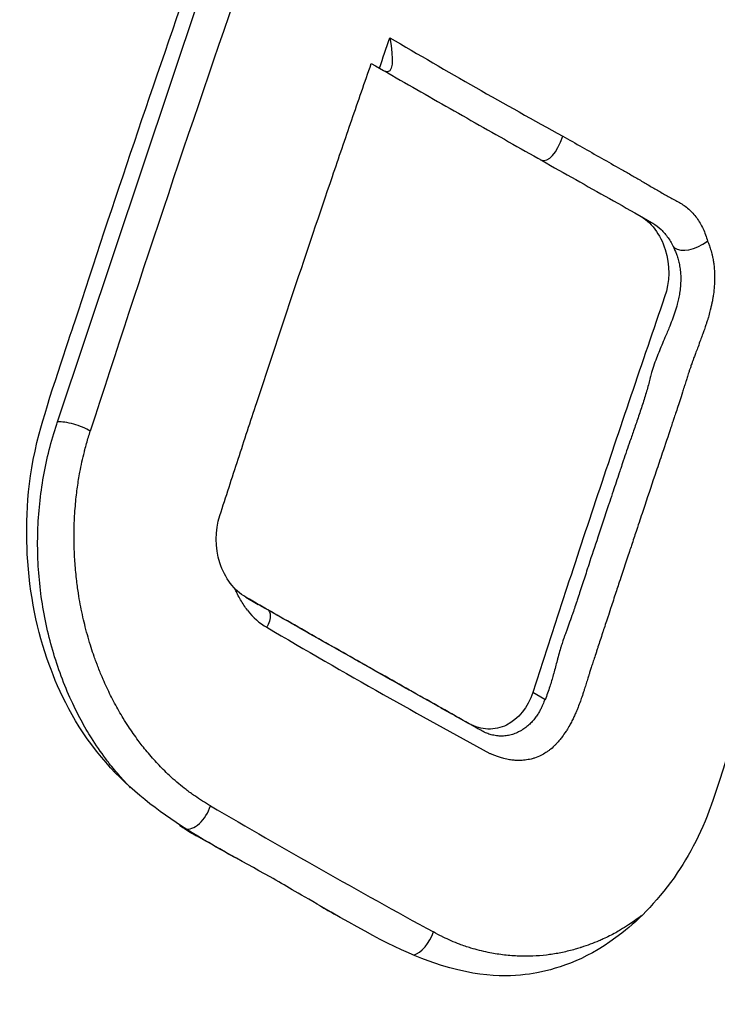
# Model space of a CAD drawing. Header units: millimetres. Extents: x 0 to 4378, y 0 to 2376.
# Tile 597 of 656: x 2590.05 to 2595.83, y 1446.41 to 1454.56. Entities that reach past the tile are written whole.
import ezdxf

# ---------------------------------------------------------------- set-up
doc = ezdxf.new("R2010")
doc.units = ezdxf.units.MM
doc.header["$LTSCALE"] = 0.2
doc.layers.add('01_Object Line', color=4, linetype='Continuous')

# ---------------------------------------------------------------- blocks, each defined once
blk = doc.blocks.new('A$C0a0b2bc4')
for p, q in [((-147.4404, 592.0888), (-146.185, 595.8414)), ((-142.6219, 593.7977), (-142.5223, 593.7402)), ((-145.8828, 590.6371), (-145.7791, 590.5772)), ((-143.4067, 589.7906), (-143.5062, 589.8484)), ((-145.9677, 588.4779), (-145.9681, 588.4781))]:
    blk.add_line(p, q)
for centre, major_axis, ratio, start_param, end_param in [((-69.1446, 595.7782), (60.6867, 105.1054), 0.57739, 1.891113, 1.92658), ((-103.0586, 644.7599), (-56.2496, -35.3927), 0.789913, 0.385061, 0.415084), ((-141.975, 594.2583), (0.3522, 0.7328), 0.434686, 3.108264, 3.801405), ((-64.3918, 592.6245), (-60.3938, -104.6051), 0.57735, 5.037739, 5.066917), ((-147.299, 592.0072), (0.1903, -0.0614), 0.284395, 0.917861, 2.495332), ((-139.0156, 605.1274), (6.6537, 14.7598), 0.170046, 3.051271, 3.125392), ((-87.8962, 646.7571), (-81.9365, -27.9696), 0.742877, 0.569305, 0.584839), ((-87.8962, 646.7571), (-81.9365, -27.9696), 0.742877, 0.584839, 0.598869), ((-146.3026, 588.8988), (-0.0992, -0.1737), 0.567046, 0.153528, 1.943532), ((-82.8919, 645.6432), (-90.1761, -23.1992), 0.717506, 0.626619, 0.654082), ((-144.4533, 587.8529), (0.0978, 0.1745), 0.550044, 3.631269, 5.080474)]:
    blk.add_ellipse(centre, major_axis=major_axis, ratio=ratio, start_param=start_param, end_param=end_param)
for points, knots in [([(-137.2564, 617.1345), (-137.2866, 617.1517), (-137.3142, 617.1673), (-137.3715, 617.1996), (-137.4003, 617.2158), (-137.487, 617.2642), (-137.5449, 617.2963), (-137.719, 617.3918), (-137.8354, 617.4544), (-138.1845, 617.6389), (-138.418, 617.7575), (-139.1159, 618.0991), (-139.5827, 618.3099), (-140.3636, 618.6356), (-140.6782, 618.7595), (-142.2427, 619.3412), (-143.5047, 619.7011), (-145.1254, 620.042), (-145.4849, 620.1101), (-146.8139, 620.3292), (-147.7777, 620.4278), (-150.0146, 620.5188), (-151.2843, 620.4647), (-152.6944, 620.2861), (-152.854, 620.2642), (-154.7117, 619.9882), (-156.3746, 619.5312), (-159.7811, 618.1474), (-161.5077, 617.1692), (-164.7356, 614.7589), (-166.2448, 613.3231), (-168.2645, 610.88), (-168.8844, 610.0419), (-171.8389, 605.5832), (-173.6241, 601.2878), (-175.3973, 593.307), (-175.7704, 589.841), (-175.8001, 582.7655), (-175.4574, 579.1653), (-174.7551, 575.6245)], [-8.649689, -8.649689, -8.649689, -8.649689, -8.637409, -8.637409, -8.624985, -8.624985, -8.600078, -8.600078, -8.550156, -8.550156, -8.450665, -8.450665, -8.252393, -8.252393, -8.119323, -8.119323, -7.592166, -7.592166, -7.442693, -7.442693, -7.047186, -7.047186, -6.520095, -6.520095, -6.453502, -6.453502, -5.733954, -5.733954, -4.923941, -4.923941, -4.117004, -4.117004, -3.731257, -3.731257, -2.166854, -2.166854, -1.083067, -1.083067, -0.000001, -0.000001, -0.000001, -0.000001]), ([(-137.7754, 614.2843), (-137.7983, 614.2975), (-137.8162, 614.3077), (-137.8562, 614.3305), (-137.8764, 614.342), (-137.9372, 614.3764), (-137.9777, 614.3992), (-138.1, 614.4674), (-138.1817, 614.5124), (-138.4307, 614.6473), (-138.5978, 614.7351), (-139.1279, 615.0055), (-139.4905, 615.1785), (-141.6922, 616.1603), (-143.6043, 616.7368), (-147.2483, 617.3948), (-149.0143, 617.5101), (-153.8356, 617.2628), (-156.8328, 616.4628), (-162.61, 613.45), (-165.5635, 611.0377), (-170.4744, 604.2899), (-172.3081, 600.3159), (-174.2274, 592.918), (-174.6865, 589.7589), (-174.9667, 583.2384), (-174.7802, 579.9104), (-174.2715, 576.5782)], [-8.642266, -8.642266, -8.642266, -8.642266, -8.632346, -8.632346, -8.622197, -8.622197, -8.601866, -8.601866, -8.560989, -8.560989, -8.477588, -8.477588, -8.298471, -8.298471, -7.409545, -7.409545, -6.575204, -6.575204, -5.096739, -5.096739, -3.506638, -3.506638, -2.014963, -2.014963, -1.012761, -1.012761, -0.000001, -0.000001, -0.000001, -0.000001]), ([(-141.9953, 589.011), (-142.0771, 588.7531), (-142.1846, 588.5383), (-142.4543, 588.1388), (-142.6186, 587.9736), (-143.0343, 587.6455), (-143.2822, 587.5639), (-143.6269, 587.4974), (-143.8858, 587.472), (-144.5556, 587.6795), (-144.8278, 587.8287), (-145.468, 588.1977), (-145.5459, 588.2448), (-146.1744, 588.6007), (-146.6798, 588.8358), (-147.3045, 589.5843), (-147.4284, 589.8528), (-147.6102, 590.3547), (-147.6731, 590.6563), (-147.706, 591.26), (-147.6954, 591.6043), (-147.5261, 592.2442), (-147.34, 592.7903), (-146.9754, 593.9091), (-146.64, 594.9015), (-146.2928, 595.8924)], [-1.054406, -1.054406, -1.054406, -1.054406, -1.0096, -1.0096, -0.956824, -0.956824, -0.861721, -0.861721, -0.782798, -0.782798, -0.720908, -0.720908, -0.689626, -0.689626, -0.574694, -0.574694, -0.508816, -0.508816, -0.42966, -0.42966, -0.367419, -0.367419, -0.326249, -0.326249, -0.000001, -0.000001, -0.000001, -0.000001]), ([(-143.5062, 589.8484), (-143.5464, 589.724), (-143.6238, 589.6276), (-143.7713, 589.5549), (-143.8236, 589.5434), (-143.9296, 589.5471), (-143.9819, 589.5623), (-144.1088, 589.6335), (-144.1865, 589.6771), (-144.3418, 589.7643), (-144.4193, 589.8079), (-144.6517, 589.9386), (-144.8062, 590.0258), (-145.1146, 590.2002), (-145.2685, 590.2874), (-145.5755, 590.4619), (-145.7286, 590.5491), (-145.9297, 590.6638), (-145.9733, 590.7029), (-146.0471, 590.8008), (-146.0763, 590.8585), (-146.1367, 591.0487), (-146.1369, 591.1888), (-146.0715, 591.3912), (-146.0462, 591.4691), (-145.9956, 591.625), (-145.9702, 591.703), (-145.894, 591.9368), (-145.8429, 592.0927), (-145.689, 592.5605), (-145.5854, 592.8723), (-145.3765, 593.4961), (-145.2711, 593.808), (-145.1117, 594.2759), (-145.0583, 594.4319), (-144.9511, 594.7438), (-144.8973, 594.8998), (-144.8432, 595.0557)], [0, 0, 0, 0, 0.049586, 0.049586, 0.074046, 0.074046, 0.09857, 0.09857, 0.137167, 0.137167, 0.175764, 0.175764, 0.252958, 0.252958, 0.330152, 0.330152, 0.407345, 0.407345, 0.43188, 0.43188, 0.45635, 0.45635, 0.505944, 0.505944, 0.536823, 0.536823, 0.567702, 0.567702, 0.629461, 0.629461, 0.752975, 0.752975, 0.876487, 0.876487, 0.938244, 0.938244, 1, 1, 1, 1]), ([(-144.8432, 595.0557), (-144.6605, 594.9511), (-144.4773, 594.8465), (-144.1099, 594.6372), (-143.9257, 594.5326), (-143.5561, 594.3233), (-143.3709, 594.2187), (-143.0922, 594.0617), (-142.9992, 594.0094), (-142.8128, 593.9048), (-142.7196, 593.8525), (-142.577, 593.7726), (-142.5327, 593.7336), (-142.4581, 593.6357), (-142.4288, 593.5781), (-142.3689, 593.3879), (-142.3705, 593.2477), (-142.5072, 592.8502), (-142.6004, 592.5773), (-142.7853, 592.0314), (-142.8771, 591.7585), (-143.0593, 591.2127), (-143.1497, 590.9398), (-143.2841, 590.5305), (-143.3288, 590.394), (-143.3955, 590.1894), (-143.4177, 590.1212), (-143.462, 589.9848), (-143.4841, 589.9166), (-143.5062, 589.8484)], [0, 0, 0, 0, 0.102758, 0.102758, 0.205514, 0.205514, 0.30827, 0.30827, 0.359648, 0.359648, 0.411026, 0.411026, 0.438236, 0.438236, 0.465377, 0.465377, 0.5204, 0.5204, 0.640302, 0.640302, 0.760202, 0.760202, 0.880101, 0.880101, 0.94005, 0.94005, 0.970025, 0.970025, 1, 1, 1, 1]), ([(-143.2574, 594.4546), (-143.1506, 594.3935), (-143.0435, 594.3328), (-142.8826, 594.2417), (-142.829, 594.2113), (-142.7484, 594.1656), (-142.7216, 594.1503), (-142.6814, 594.1273), (-142.668, 594.1196), (-142.6412, 594.1041), (-142.6278, 594.0962), (-142.5878, 594.0725), (-142.5611, 594.0567), (-142.5076, 594.0256), (-142.4807, 594.0101), (-142.4269, 593.9795), (-142.4, 593.9643), (-142.3594, 593.9418), (-142.3459, 593.9343), (-142.3188, 593.9194), (-142.3053, 593.912), (-142.2782, 593.8972), (-142.2649, 593.889), (-142.239, 593.8709), (-142.2265, 593.861), (-142.1901, 593.8289), (-142.1678, 593.8041), (-142.1279, 593.749), (-142.1104, 593.7186), (-142.0806, 593.6543), (-142.0682, 593.6204), (-142.058, 593.5855)], [-1, -1, -1, -1, -0.75, -0.75, -0.625, -0.625, -0.5625, -0.5625, -0.53125, -0.53125, -0.5, -0.5, -0.4375, -0.4375, -0.375, -0.375, -0.3125, -0.3125, -0.28125, -0.28125, -0.25, -0.25, -0.21875, -0.21875, -0.1875, -0.1875, -0.125, -0.125, -0.0625, -0.0625, 0, 0, 0, 0]), ([(-142.5223, 593.7402), (-142.5187, 593.7381), (-142.515, 593.736), (-142.4873, 593.7188), (-142.4644, 593.701), (-142.422, 593.6603), (-142.4024, 593.6374), (-142.3669, 593.5872), (-142.3512, 593.5599), (-142.3376, 593.531)], [0.8032461, 0.8032461, 0.8032461, 0.8032461, 0.8125, 0.8125, 0.875, 0.875, 0.9375, 0.9375, 1, 1, 1, 1]), ([(-142.3376, 593.531), (-142.3369, 593.5295), (-142.3357, 593.5268), (-142.334, 593.5231), (-142.3323, 593.5194), (-142.3302, 593.5146), (-142.3278, 593.5087), (-142.3256, 593.5035), (-142.3231, 593.4974), (-142.3204, 593.4904), (-142.3173, 593.4822), (-142.3138, 593.4727), (-142.3102, 593.4618), (-142.3063, 593.45), (-142.3023, 593.4366), (-142.2985, 593.4216), (-142.2952, 593.4086), (-142.2921, 593.3945), (-142.2894, 593.3792), (-142.2867, 593.3644), (-142.2845, 593.3484), (-142.2829, 593.3314), (-142.2816, 593.318), (-142.2807, 593.304), (-142.2803, 593.2893), (-142.2802, 593.2859), (-142.2802, 593.2825), (-142.2801, 593.2791), (-142.28, 593.2617), (-142.2805, 593.2435), (-142.2818, 593.2244), (-142.2831, 593.206), (-142.2852, 593.1868), (-142.2881, 593.1669), (-142.2887, 593.1631), (-142.2893, 593.1593), (-142.2899, 593.1555), (-142.2923, 593.1401), (-142.2953, 593.1243), (-142.2987, 593.1081), (-142.3017, 593.0936), (-142.3052, 593.0789), (-142.3089, 593.0639), (-142.3143, 593.0422), (-142.3209, 593.0196), (-142.3284, 592.9966), (-142.3355, 592.9746), (-142.3434, 592.9522), (-142.352, 592.9294), (-142.3602, 592.9079), (-142.3689, 592.8861), (-142.378, 592.8639), (-142.384, 592.8493), (-142.3902, 592.8346), (-142.3965, 592.8196), (-142.4059, 592.7977), (-142.4155, 592.7754), (-142.4252, 592.7526), (-142.4335, 592.7334), (-142.4419, 592.7136), (-142.4504, 592.6932), (-142.4588, 592.673), (-142.4672, 592.6523), (-142.4755, 592.6309), (-142.4838, 592.6096), (-142.4919, 592.5877), (-142.4998, 592.5653), (-142.5076, 592.5428), (-142.515, 592.5197), (-142.5218, 592.4961), (-142.5257, 592.4826), (-142.5295, 592.4686), (-142.5328, 592.4551), (-142.5367, 592.4392), (-142.5408, 592.4232), (-142.5451, 592.407), (-142.5542, 592.3725), (-142.5643, 592.3373), (-142.5752, 592.3014), (-142.5807, 592.2832), (-142.5864, 592.2648), (-142.5923, 592.2463), (-142.6039, 592.2099), (-142.6162, 592.1728), (-142.6291, 592.1351), (-142.641, 592.0998), (-142.6534, 592.064), (-142.6661, 592.0276), (-142.6775, 591.9949), (-142.6891, 591.9618), (-142.7007, 591.928), (-142.7189, 591.8754), (-142.7373, 591.8214), (-142.7559, 591.766), (-142.7631, 591.7448), (-142.7703, 591.7233), (-142.7775, 591.7016)], [-1, -1, -1, -1, -0.9777683, -0.9777683, -0.9777683, -0.9558501, -0.9558501, -0.9558501, -0.9365812, -0.9365812, -0.9365812, -0.9139433, -0.9139433, -0.9139433, -0.8893206, -0.8893206, -0.8893206, -0.8681111, -0.8681111, -0.8681111, -0.8476032, -0.8476032, -0.8476032, -0.8315565, -0.8315565, -0.8315565, -0.8278522, -0.8278522, -0.8278522, -0.8091923, -0.8091923, -0.8091923, -0.791094, -0.791094, -0.791094, -0.7876502, -0.7876502, -0.7876502, -0.7737842, -0.7737842, -0.7737842, -0.7613869, -0.7613869, -0.7613869, -0.7434909, -0.7434909, -0.7434909, -0.7264107, -0.7264107, -0.7264107, -0.7103714, -0.7103714, -0.7103714, -0.6998546, -0.6998546, -0.6998546, -0.6843901, -0.6843901, -0.6843901, -0.6713494, -0.6713494, -0.6713494, -0.6584605, -0.6584605, -0.6584605, -0.6456131, -0.6456131, -0.6456131, -0.6327675, -0.6327675, -0.6327675, -0.6253784, -0.6253784, -0.6253784, -0.6167586, -0.6167586, -0.6167586, -0.5985181, -0.5985181, -0.5985181, -0.5892807, -0.5892807, -0.5892807, -0.5710873, -0.5710873, -0.5710873, -0.554098, -0.554098, -0.554098, -0.5388535, -0.5388535, -0.5388535, -0.5150407, -0.5150407, -0.5150407, -0.5059117, -0.5059117, -0.5059117, -0.5059117]), ([(-142.058, 593.5855), (-142.0551, 593.5786), (-142.0518, 593.5704), (-142.0481, 593.5608), (-142.0444, 593.5508), (-142.0403, 593.5393), (-142.0361, 593.5263), (-142.0315, 593.5121), (-142.0269, 593.4962), (-142.0225, 593.4787), (-142.0205, 593.4704), (-142.0184, 593.4617), (-142.0166, 593.4529), (-142.0159, 593.4494), (-142.0152, 593.446), (-142.0145, 593.4426), (-142.0122, 593.4307), (-142.0103, 593.4195), (-142.0086, 593.4087), (-142.0076, 593.4021), (-142.0067, 593.3956), (-142.0059, 593.3892), (-142.0038, 593.3721), (-142.0023, 593.3559), (-142.0013, 593.3406), (-142.0003, 593.3246), (-141.9998, 593.3097), (-141.9996, 593.2957), (-141.9995, 593.2923), (-141.9995, 593.289), (-141.9995, 593.2856), (-141.9994, 593.2636), (-142.0002, 593.2385), (-142.0023, 593.2104), (-142.0038, 593.1901), (-142.0061, 593.1683), (-142.0094, 593.145), (-142.0102, 593.139), (-142.0111, 593.1329), (-142.0119, 593.1275), (-142.013, 593.1204), (-142.0139, 593.1155), (-142.0149, 593.1096), (-142.0161, 593.1032), (-142.0178, 593.0942), (-142.0203, 593.0819), (-142.0212, 593.0776), (-142.0222, 593.0729), (-142.0231, 593.069), (-142.0254, 593.0582), (-142.0277, 593.0483), (-142.0299, 593.0391), (-142.0311, 593.034), (-142.0323, 593.0292), (-142.0334, 593.0244), (-142.0343, 593.021), (-142.0351, 593.0176), (-142.0358, 593.0148), (-142.0392, 593.0011), (-142.0432, 592.9853), (-142.0481, 592.9672), (-142.0503, 592.9591), (-142.0521, 592.9528), (-142.0535, 592.9479), (-142.0553, 592.9417), (-142.0563, 592.9382), (-142.057, 592.936), (-142.0583, 592.9318), (-142.0627, 592.9184), (-142.0658, 592.909), (-142.0666, 592.9066), (-142.0674, 592.9043), (-142.0682, 592.9018), (-142.0721, 592.8903), (-142.0763, 592.8781), (-142.0811, 592.8643), (-142.0831, 592.8585), (-142.0858, 592.8509), (-142.0886, 592.843), (-142.0905, 592.8377), (-142.0925, 592.8322), (-142.0944, 592.8269), (-142.0998, 592.8121), (-142.1046, 592.7989), (-142.1088, 592.7875), (-142.1113, 592.7804), (-142.1137, 592.774), (-142.1167, 592.7658), (-142.1227, 592.7491), (-142.1298, 592.7297), (-142.137, 592.7105), (-142.1426, 592.6954), (-142.1484, 592.68), (-142.1543, 592.6646), (-142.1568, 592.6579), (-142.1593, 592.6512), (-142.161, 592.6468), (-142.1652, 592.6355), (-142.1693, 592.6246), (-142.1737, 592.6125), (-142.1764, 592.6051), (-142.1792, 592.5974), (-142.1827, 592.5875), (-142.1839, 592.5841), (-142.1852, 592.5805), (-142.1866, 592.5766), (-142.1908, 592.5649), (-142.1947, 592.5538), (-142.198, 592.5442), (-142.1997, 592.5393), (-142.2012, 592.5347), (-142.2026, 592.5307), (-142.2058, 592.5215), (-142.2079, 592.515), (-142.2092, 592.5113), (-142.2103, 592.5079), (-142.2171, 592.4876), (-142.2215, 592.4741), (-142.2237, 592.4672), (-142.2258, 592.4607), (-142.2277, 592.4547), (-142.2322, 592.4408), (-142.2357, 592.4297), (-142.2383, 592.4214), (-142.24, 592.4162), (-142.2424, 592.4089), (-142.2449, 592.4011), (-142.2476, 592.3923), (-142.2504, 592.3834), (-142.2528, 592.3759), (-142.2556, 592.3669), (-142.2578, 592.36), (-142.2598, 592.3535), (-142.2612, 592.3488), (-142.2628, 592.3437), (-142.2656, 592.3344), (-142.2737, 592.3085), (-142.2812, 592.2847), (-142.2882, 592.263), (-142.2958, 592.2397), (-142.3026, 592.2188), (-142.3087, 592.2003), (-142.3157, 592.1792), (-142.3217, 592.1613), (-142.3267, 592.1466), (-142.3322, 592.1304), (-142.3364, 592.1179), (-142.3394, 592.1093), (-142.3419, 592.1018), (-142.3435, 592.0972), (-142.3458, 592.0902), (-142.3477, 592.0844), (-142.3509, 592.0745), (-142.3576, 592.0542), (-142.359, 592.0501), (-142.3604, 592.0459), (-142.3617, 592.0417)], [-0.9999938, -0.9999938, -0.9999938, -0.9999938, -0.9920747, -0.9920747, -0.9920747, -0.9837793, -0.9837793, -0.9837793, -0.9747079, -0.9747079, -0.9747079, -0.9704227, -0.9704227, -0.9704227, -0.96875, -0.96875, -0.96875, -0.963008, -0.963008, -0.963008, -0.959454, -0.959454, -0.959454, -0.9498897, -0.9498897, -0.9498897, -0.9399047, -0.9399047, -0.9399047, -0.9375, -0.9375, -0.9375, -0.921875, -0.921875, -0.921875, -0.9106127, -0.9106127, -0.9106127, -0.9077258, -0.9077258, -0.9077258, -0.9039858, -0.9039858, -0.9039858, -0.8998891, -0.8998891, -0.8998891, -0.8984375, -0.8984375, -0.8984375, -0.8944382, -0.8944382, -0.8944382, -0.892239, -0.892239, -0.892239, -0.890625, -0.890625, -0.890625, -0.8828125, -0.8828125, -0.8828125, -0.8793477, -0.8793477, -0.8793477, -0.875, -0.875, -0.875, -0.8665017, -0.8665017, -0.8665017, -0.8643626, -0.8643626, -0.8643626, -0.8541667, -0.8541667, -0.8541667, -0.8498835, -0.8498835, -0.8498835, -0.8470037, -0.8470037, -0.8470037, -0.8389123, -0.8389123, -0.8389123, -0.8339171, -0.8339171, -0.8339171, -0.8238038, -0.8238038, -0.8238038, -0.8159057, -0.8159057, -0.8159057, -0.8125, -0.8125, -0.8125, -0.803915, -0.803915, -0.803915, -0.7986679, -0.7986679, -0.7986679, -0.796875, -0.796875, -0.796875, -0.7916024, -0.7916024, -0.7916024, -0.7889036, -0.7889036, -0.7889036, -0.7826668, -0.7826668, -0.7826668, -0.7768367, -0.7768367, -0.7768367, -0.7738693, -0.7738693, -0.7738693, -0.7670001, -0.7670001, -0.7670001, -0.7626772, -0.7626772, -0.7626772, -0.7578125, -0.7578125, -0.7578125, -0.7518798, -0.7518798, -0.7518798, -0.7476756, -0.7476756, -0.7476756, -0.7358512, -0.7358512, -0.7358512, -0.7231729, -0.7231729, -0.7231729, -0.7087292, -0.7087292, -0.7087292, -0.6928952, -0.6928952, -0.6928952, -0.6791943, -0.6791943, -0.6791943, -0.6677223, -0.6677223, -0.6677223, -0.6654434, -0.6654434, -0.6654434, -0.6654434]), ([(-147.2668, 589.6584), (-147.3001, 589.7223), (-147.3312, 589.7881), (-147.4175, 589.9903), (-147.4655, 590.1316), (-147.5413, 590.4226), (-147.569, 590.5723), (-147.5944, 590.7998), (-147.6002, 590.8761), (-147.6062, 591.0289), (-147.6067, 591.1055), (-147.5995, 591.3348), (-147.5837, 591.4869), (-147.544, 591.7103), (-147.5281, 591.7839), (-147.4911, 591.9291), (-147.4701, 592.0005), (-147.4446, 592.0767), (-147.4425, 592.0828), (-147.4404, 592.0888)], [0.3648843, 0.3648843, 0.3648843, 0.3648843, 0.4221703, 0.4221703, 0.5367422, 0.5367422, 0.6513142, 0.6513142, 0.7086002, 0.7086002, 0.7658861, 0.7658861, 0.8804581, 0.8804581, 0.937744, 0.937744, 0.99503, 0.99503, 0.9999998, 0.9999998, 0.9999998, 0.9999998]), ([(-146.1747, 588.9097), (-146.2191, 588.935), (-146.2625, 588.9623), (-146.3048, 588.9917), (-146.3291, 589.0084), (-146.353, 589.0259), (-146.3766, 589.0439), (-146.4178, 589.0755), (-146.458, 589.1091), (-146.4971, 589.1447), (-146.503, 589.15), (-146.5088, 589.1554), (-146.5147, 589.1608), (-146.5321, 589.1771), (-146.5494, 589.1938), (-146.5665, 589.2108), (-146.5969, 589.2413), (-146.6265, 589.2729), (-146.6554, 589.3057), (-146.6705, 589.3228), (-146.6853, 589.3402), (-146.6999, 589.3579), (-146.7134, 589.3742), (-146.7267, 589.3908), (-146.7399, 589.4076), (-146.751, 589.4219), (-146.762, 589.4364), (-146.7729, 589.451), (-146.8011, 589.489), (-146.8281, 589.5276), (-146.8539, 589.567), (-146.8685, 589.5893), (-146.8827, 589.6118), (-146.8966, 589.6345), (-146.9216, 589.6754), (-146.9454, 589.717), (-146.9681, 589.7596), (-146.9796, 589.781), (-146.9908, 589.8026), (-147.0017, 589.8245), (-147.0232, 589.8676), (-147.0437, 589.9115), (-147.0632, 589.9563), (-147.0671, 589.9653), (-147.071, 589.9744), (-147.0749, 589.9835), (-147.0875, 590.0135), (-147.0996, 590.0438), (-147.1113, 590.0745), (-147.1147, 590.0832), (-147.118, 590.092), (-147.1212, 590.1008), (-147.1269, 590.1161), (-147.1324, 590.1316), (-147.1379, 590.1471), (-147.1462, 590.1709), (-147.1543, 590.195), (-147.1621, 590.2194), (-147.1803, 590.2762), (-147.1967, 590.3335), (-147.2113, 590.391), (-147.2181, 590.4176), (-147.2244, 590.4442), (-147.2304, 590.4709), (-147.2435, 590.5292), (-147.2548, 590.5877), (-147.2644, 590.6465), (-147.265, 590.6505), (-147.2657, 590.6545), (-147.2663, 590.6585), (-147.2723, 590.6961), (-147.2775, 590.7339), (-147.2821, 590.7718), (-147.2879, 590.8197), (-147.2925, 590.8679), (-147.296, 590.9165), (-147.2963, 590.9204), (-147.2966, 590.9242), (-147.2968, 590.928), (-147.2988, 590.9562), (-147.3003, 590.9846), (-147.3015, 591.0131), (-147.3027, 591.0435), (-147.3035, 591.0742), (-147.3039, 591.105), (-147.3047, 591.1811), (-147.3028, 591.2573), (-147.2979, 591.3329), (-147.2946, 591.384), (-147.29, 591.4349), (-147.2841, 591.4853), (-147.2816, 591.5066), (-147.2789, 591.5279), (-147.2759, 591.549), (-147.2701, 591.5905), (-147.2633, 591.6317), (-147.2557, 591.6726), (-147.2452, 591.7291), (-147.2329, 591.7849), (-147.219, 591.8402), (-147.2176, 591.8458), (-147.2162, 591.8514), (-147.2148, 591.8569), (-147.2055, 591.8925), (-147.1956, 591.9279), (-147.185, 591.9631), (-147.18, 591.9797), (-147.1748, 591.9963), (-147.1695, 592.0128)], [-1, -1, -1, -1, -0.951127, -0.951127, -0.951127, -0.923132, -0.923132, -0.923132, -0.874185, -0.874185, -0.874185, -0.866852, -0.866852, -0.866852, -0.844796, -0.844796, -0.844796, -0.805472, -0.805472, -0.805472, -0.784988, -0.784988, -0.784988, -0.766091, -0.766091, -0.766091, -0.75, -0.75, -0.75, -0.708355, -0.708355, -0.708355, -0.684818, -0.684818, -0.684818, -0.642539, -0.642539, -0.642539, -0.621242, -0.621242, -0.621242, -0.579299, -0.579299, -0.579299, -0.57083, -0.57083, -0.57083, -0.543065, -0.543065, -0.543065, -0.53515, -0.53515, -0.53515, -0.521386, -0.521386, -0.521386, -0.500243, -0.500243, -0.500243, -0.450873, -0.450873, -0.450873, -0.428071, -0.428071, -0.428071, -0.378368, -0.378368, -0.378368, -0.375, -0.375, -0.375, -0.343231, -0.343231, -0.343231, -0.303085, -0.303085, -0.303085, -0.299921, -0.299921, -0.299921, -0.276652, -0.276652, -0.276652, -0.251805, -0.251805, -0.251805, -0.190455, -0.190455, -0.190455, -0.149005, -0.149005, -0.149005, -0.131501, -0.131501, -0.131501, -0.097174, -0.097174, -0.097174, -0.049808, -0.049808, -0.049808, -0.045044, -0.045044, -0.045044, -0.014465, -0.014465, -0.014465, 0, 0, 0, 0]), ([(-142.3617, 592.0417), (-142.3851, 591.9712), (-142.4091, 591.9003), (-142.4332, 591.829), (-142.4503, 591.7784), (-142.4675, 591.7274), (-142.4834, 591.6804), (-142.5156, 591.5847), (-142.5469, 591.4906), (-142.5778, 591.3974), (-142.5855, 591.3745), (-142.5931, 591.3516), (-142.6006, 591.3287), (-142.6087, 591.3044), (-142.6167, 591.2802), (-142.6248, 591.256), (-142.6341, 591.228), (-142.6433, 591.2), (-142.6501, 591.1796), (-142.6621, 591.1434), (-142.6741, 591.1076), (-142.6879, 591.0659), (-142.6933, 591.0497), (-142.699, 591.0326), (-142.7051, 591.0145), (-142.7181, 590.9753), (-142.7327, 590.9316), (-142.7487, 590.8834), (-142.763, 590.8405), (-142.7784, 590.7941), (-142.7949, 590.7441), (-142.8008, 590.7264), (-142.8067, 590.7083), (-142.8129, 590.6898), (-142.8259, 590.6502), (-142.8396, 590.6085), (-142.854, 590.5649), (-142.8629, 590.5377), (-142.8721, 590.5098), (-142.8797, 590.4866), (-142.8813, 590.4819), (-142.8828, 590.4773), (-142.8842, 590.473), (-142.8995, 590.4266), (-142.9117, 590.3897), (-142.9228, 590.3558), (-142.9243, 590.3513), (-142.9258, 590.3468), (-142.9272, 590.3424), (-142.9412, 590.2999), (-142.954, 590.261), (-142.9656, 590.2255), (-142.9684, 590.2168), (-142.9712, 590.2083), (-142.9745, 590.1983), (-142.9774, 590.1893), (-142.9808, 590.1789), (-142.9841, 590.1689), (-142.9902, 590.1504), (-142.9958, 590.1334), (-143.0011, 590.1177), (-143.0061, 590.1026), (-143.0107, 590.0885), (-143.0148, 590.0757), (-143.0193, 590.0618), (-143.0232, 590.0493), (-143.0266, 590.0383), (-143.0306, 590.0256), (-143.034, 590.0148), (-143.0368, 590.0061), (-143.0378, 590.0027), (-143.0388, 589.9997), (-143.0402, 589.9954), (-143.0424, 589.9884), (-143.0456, 589.9784), (-143.0493, 589.9665), (-143.0534, 589.9538), (-143.058, 589.939), (-143.0633, 589.9222), (-143.0674, 589.909), (-143.0719, 589.8945), (-143.0769, 589.8789), (-143.0796, 589.8703), (-143.0825, 589.8614), (-143.0852, 589.8531), (-143.0918, 589.8327), (-143.0979, 589.8145), (-143.1037, 589.7976), (-143.1062, 589.7906), (-143.1085, 589.7838), (-143.1109, 589.7772), (-143.1177, 589.7583), (-143.1241, 589.7411), (-143.1301, 589.7258), (-143.1319, 589.7212), (-143.1337, 589.7167), (-143.135, 589.7133), (-143.1375, 589.7072), (-143.1401, 589.7009), (-143.1431, 589.6936), (-143.147, 589.6845), (-143.1516, 589.6738), (-143.1571, 589.6618), (-143.1616, 589.6519), (-143.1666, 589.6411), (-143.1724, 589.6294), (-143.1777, 589.6185), (-143.1836, 589.6069), (-143.1902, 589.5947), (-143.1932, 589.5892), (-143.1963, 589.5836), (-143.1996, 589.5777), (-143.2082, 589.5626), (-143.2165, 589.5487), (-143.2245, 589.5361), (-143.2265, 589.533), (-143.2284, 589.53), (-143.2303, 589.5271), (-143.2421, 589.5091), (-143.253, 589.4939), (-143.2627, 589.4809), (-143.2708, 589.4701), (-143.2781, 589.461), (-143.2844, 589.4532), (-143.2905, 589.4457), (-143.301, 589.4331), (-143.3109, 589.4225), (-143.3162, 589.4169), (-143.3217, 589.4113), (-143.3273, 589.4058), (-143.3396, 589.394), (-143.3526, 589.3827), (-143.3664, 589.3721), (-143.3727, 589.3672), (-143.3792, 589.3625), (-143.3857, 589.3581), (-143.3994, 589.3485), (-143.4135, 589.34), (-143.4276, 589.3325), (-143.431, 589.3307), (-143.4345, 589.329), (-143.4379, 589.3273), (-143.4553, 589.3187), (-143.4729, 589.3115), (-143.4904, 589.3057), (-143.4933, 589.3047), (-143.4962, 589.3038), (-143.4981, 589.3033), (-143.5016, 589.3022), (-143.5052, 589.3011), (-143.5093, 589.3), (-143.5158, 589.2982), (-143.5237, 589.2962), (-143.5334, 589.2942), (-143.5406, 589.2927), (-143.5488, 589.2912), (-143.5579, 589.2898), (-143.5654, 589.2887), (-143.5735, 589.2877), (-143.5821, 589.2869)], [-0.6654434, -0.6654434, -0.6654434, -0.6654434, -0.6271703, -0.6271703, -0.6271703, -0.6, -0.6, -0.6, -0.5447731, -0.5447731, -0.5447731, -0.5311706, -0.5311706, -0.5311706, -0.5167154, -0.5167154, -0.5167154, -0.5, -0.5, -0.5, -0.4704876, -0.4704876, -0.4704876, -0.4590249, -0.4590249, -0.4590249, -0.4341154, -0.4341154, -0.4341154, -0.4119714, -0.4119714, -0.4119714, -0.404157, -0.404157, -0.404157, -0.3874849, -0.3874849, -0.3874849, -0.377118, -0.377118, -0.377118, -0.375, -0.375, -0.375, -0.3520968, -0.3520968, -0.3520968, -0.3490387, -0.3490387, -0.3490387, -0.3196926, -0.3196926, -0.3196926, -0.3125, -0.3125, -0.3125, -0.3060407, -0.3060407, -0.3060407, -0.2940726, -0.2940726, -0.2940726, -0.2824951, -0.2824951, -0.2824951, -0.2700207, -0.2700207, -0.2700207, -0.2555726, -0.2555726, -0.2555726, -0.25, -0.25, -0.25, -0.2407662, -0.2407662, -0.2407662, -0.2308307, -0.2308307, -0.2308307, -0.2230224, -0.2230224, -0.2230224, -0.21875, -0.21875, -0.21875, -0.2082387, -0.2082387, -0.2082387, -0.203867, -0.203867, -0.203867, -0.1912841, -0.1912841, -0.1912841, -0.1875, -0.1875, -0.1875, -0.1808453, -0.1808453, -0.1808453, -0.1724384, -0.1724384, -0.1724384, -0.1655582, -0.1655582, -0.1655582, -0.1591302, -0.1591302, -0.1591302, -0.15625, -0.15625, -0.15625, -0.1488728, -0.1488728, -0.1488728, -0.1470829, -0.1470829, -0.1470829, -0.1360415, -0.1360415, -0.1360415, -0.1268128, -0.1268128, -0.1268128, -0.1179501, -0.1179501, -0.1179501, -0.1132064, -0.1132064, -0.1132064, -0.1029257, -0.1029257, -0.1029257, -0.0982143, -0.0982143, -0.0982143, -0.0881688, -0.0881688, -0.0881688, -0.0857427, -0.0857427, -0.0857427, -0.0734364, -0.0734364, -0.0734364, -0.0714286, -0.0714286, -0.0714286, -0.0677079, -0.0677079, -0.0677079, -0.0617599, -0.0617599, -0.0617599, -0.0572565, -0.0572565, -0.0572565, -0.0535714, -0.0535714, -0.0535714, -0.0535714]), ([(-142.7775, 591.7016), (-142.7822, 591.6876), (-142.787, 591.6734), (-142.7896, 591.6655), (-142.807, 591.6132), (-142.8236, 591.5634), (-142.8398, 591.5145), (-142.8494, 591.4855), (-142.859, 591.4567), (-142.8685, 591.428), (-142.8714, 591.4193), (-142.8743, 591.4105), (-142.8773, 591.4017), (-142.9072, 591.3118), (-142.9373, 591.2221), (-142.9669, 591.1332), (-142.9924, 591.0568), (-143.0175, 590.981), (-143.042, 590.9061), (-143.0461, 590.8938), (-143.0501, 590.8814), (-143.0541, 590.8691), (-143.0684, 590.8253), (-143.0824, 590.7818), (-143.0963, 590.7389), (-143.1035, 590.7169), (-143.1103, 590.6959), (-143.1174, 590.6742), (-143.1237, 590.655), (-143.1302, 590.6352), (-143.1374, 590.6137), (-143.1432, 590.5962), (-143.1494, 590.5777), (-143.1564, 590.5569), (-143.1617, 590.5411), (-143.1676, 590.5241), (-143.1741, 590.5052), (-143.1763, 590.4987), (-143.1786, 590.492), (-143.181, 590.4851), (-143.1898, 590.4598), (-143.1982, 590.436), (-143.206, 590.4141), (-143.2102, 590.4025), (-143.2141, 590.3915), (-143.2179, 590.381), (-143.2221, 590.3696), (-143.226, 590.3589), (-143.2296, 590.349), (-143.2315, 590.3437), (-143.2334, 590.3387), (-143.2352, 590.3339), (-143.2367, 590.3299), (-143.2382, 590.326), (-143.2395, 590.3222), (-143.243, 590.3129), (-143.2459, 590.3045), (-143.2486, 590.297), (-143.2515, 590.2886), (-143.254, 590.2813), (-143.2561, 590.2747), (-143.2588, 590.2668), (-143.261, 590.2599), (-143.263, 590.2536), (-143.2644, 590.2493), (-143.2666, 590.2424), (-143.2691, 590.2342), (-143.27, 590.2311), (-143.271, 590.2278), (-143.2721, 590.2244), (-143.2742, 590.2175), (-143.2764, 590.2101), (-143.2785, 590.2026), (-143.2844, 590.1826), (-143.29, 590.1626), (-143.2955, 590.1426), (-143.2982, 590.1325), (-143.3009, 590.1225), (-143.3036, 590.1124), (-143.313, 590.0774), (-143.3222, 590.0423), (-143.3317, 590.0071), (-143.333, 590.0025), (-143.3342, 589.9979), (-143.3355, 589.9934), (-143.3443, 589.9613), (-143.3537, 589.9289), (-143.364, 589.8969), (-143.376, 589.8595), (-143.3892, 589.8225), (-143.4034, 589.7881)], [-0.5059117, -0.5059117, -0.5059117, -0.5059117, -0.5, -0.5, -0.5, -0.4611697, -0.4611697, -0.4611697, -0.4380857, -0.4380857, -0.4380857, -0.4310474, -0.4310474, -0.4310474, -0.35875, -0.35875, -0.35875, -0.2967001, -0.2967001, -0.2967001, -0.2864525, -0.2864525, -0.2864525, -0.25, -0.25, -0.25, -0.231301, -0.231301, -0.231301, -0.2146643, -0.2146643, -0.2146643, -0.201183, -0.201183, -0.201183, -0.1909924, -0.1909924, -0.1909924, -0.1875, -0.1875, -0.1875, -0.1747775, -0.1747775, -0.1747775, -0.1680315, -0.1680315, -0.1680315, -0.1606674, -0.1606674, -0.1606674, -0.1567416, -0.1567416, -0.1567416, -0.1534347, -0.1534347, -0.1534347, -0.1451934, -0.1451934, -0.1451934, -0.1360671, -0.1360671, -0.1360671, -0.125, -0.125, -0.125, -0.1173431, -0.1173431, -0.1173431, -0.1144559, -0.1144559, -0.1144559, -0.1086379, -0.1086379, -0.1086379, -0.0929672, -0.0929672, -0.0929672, -0.085114, -0.085114, -0.085114, -0.0577201, -0.0577201, -0.0577201, -0.0541706, -0.0541706, -0.0541706, -0.0292035, -0.0292035, -0.0292035, -0.000022, -0.000022, -0.000022, -0.000022]), ([(-145.8685, 590.5298), (-145.8785, 590.5427), (-145.8882, 590.5562), (-145.8976, 590.5702), (-145.9073, 590.5847), (-145.9166, 590.5997), (-145.9254, 590.6151), (-145.9341, 590.6302), (-145.9424, 590.6456), (-145.9502, 590.6613), (-145.9523, 590.6654), (-145.9543, 590.6696), (-145.9563, 590.6738), (-145.9615, 590.6846), (-145.9664, 590.6954), (-145.9711, 590.7062)], [0.03663506, 0.03663506, 0.03663506, 0.03663506, 0.04442962, 0.04442962, 0.04442962, 0.05248977, 0.05248977, 0.05248977, 0.06040346, 0.06040346, 0.06040346, 0.0625, 0.0625, 0.0625, 0.06796101, 0.06796101, 0.06796101, 0.06796101]), ([(-145.7314, 590.55), (-145.7444, 590.5574), (-145.7572, 590.5647), (-145.7696, 590.5718), (-145.7722, 590.5733), (-145.7748, 590.5747), (-145.7774, 590.5762), (-145.778, 590.5765), (-145.7786, 590.5769), (-145.7791, 590.5772)], [0, 0, 0, 0, 0.007864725, 0.007864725, 0.007864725, 0.009500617, 0.009500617, 0.009500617, 0.009869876, 0.009869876, 0.009869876, 0.009869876]), ([(-143.7617, 589.4871), (-143.7665, 589.4871), (-143.7713, 589.4871), (-143.7762, 589.4873), (-143.7859, 589.4877), (-143.7958, 589.4885), (-143.8058, 589.4898), (-143.8203, 589.4917), (-143.8352, 589.4946), (-143.8503, 589.4988), (-143.8622, 589.5021), (-143.8742, 589.5061), (-143.8864, 589.5108), (-143.9, 589.5163), (-143.9138, 589.5227), (-143.9274, 589.5301), (-143.9336, 589.5335), (-143.9398, 589.5371), (-143.9461, 589.5406), (-143.9555, 589.5458), (-143.965, 589.5512), (-143.9747, 589.5566), (-143.9894, 589.5648), (-144.0045, 589.5733), (-144.0198, 589.5819), (-144.0276, 589.5863), (-144.0355, 589.5907), (-144.0434, 589.5952), (-144.0689, 589.6095), (-144.0949, 589.624), (-144.1213, 589.6389), (-144.1351, 589.6466), (-144.1489, 589.6544), (-144.163, 589.6622), (-144.1753, 589.6692), (-144.1878, 589.6762), (-144.2004, 589.6833), (-144.2264, 589.6979), (-144.2531, 589.7129), (-144.2804, 589.7283), (-144.292, 589.7347), (-144.3036, 589.7413), (-144.3154, 589.7479), (-144.3415, 589.7626), (-144.3681, 589.7775), (-144.3951, 589.7927), (-144.4208, 589.8072), (-144.4469, 589.8219), (-144.4734, 589.8368), (-144.5104, 589.8577), (-144.5483, 589.8791), (-144.5871, 589.9009), (-144.673, 589.9494), (-144.7632, 590.0003), (-144.8579, 590.0538), (-144.8681, 590.0596), (-144.8784, 590.0655), (-144.8888, 590.0713), (-144.9183, 590.088), (-144.9483, 590.105), (-144.9787, 590.1222), (-145.0275, 590.1498), (-145.0773, 590.1781), (-145.1282, 590.2069), (-145.1901, 590.242), (-145.2536, 590.278), (-145.3186, 590.315), (-145.4123, 590.3682), (-145.5092, 590.4233), (-145.6094, 590.4804), (-145.6495, 590.5032), (-145.6901, 590.5264), (-145.7314, 590.55)], [0.4004159, 0.4004159, 0.4004159, 0.4004159, 0.4073355, 0.4073355, 0.4073355, 0.4212145, 0.4212145, 0.4212145, 0.4412613, 0.4412613, 0.4412613, 0.4570088, 0.4570088, 0.4570088, 0.4747589, 0.4747589, 0.4747589, 0.4829088, 0.4829088, 0.4829088, 0.4949513, 0.4949513, 0.4949513, 0.5132908, 0.5132908, 0.5132908, 0.5226685, 0.5226685, 0.5226685, 0.5528184, 0.5528184, 0.5528184, 0.5684803, 0.5684803, 0.5684803, 0.5822456, 0.5822456, 0.5822456, 0.6107325, 0.6107325, 0.6107325, 0.6227312, 0.6227312, 0.6227312, 0.6492608, 0.6492608, 0.6492608, 0.6744338, 0.6744338, 0.6744338, 0.7095476, 0.7095476, 0.7095476, 0.7873027, 0.7873027, 0.7873027, 0.7957224, 0.7957224, 0.7957224, 0.8197623, 0.8197623, 0.8197623, 0.8583457, 0.8583457, 0.8583457, 0.9052704, 0.9052704, 0.9052704, 0.9729108, 0.9729108, 0.9729108, 1, 1, 1, 1]), ([(-145.6947, 590.529), (-145.6883, 590.5214), (-145.6835, 590.5119), (-145.6783, 590.4869), (-145.6788, 590.4711), (-145.6875, 590.4347), (-145.695, 590.4157), (-145.7057, 590.3944), (-145.7064, 590.3931), (-145.7074, 590.3911), (-145.7077, 590.3905), (-145.7082, 590.3895), (-145.7084, 590.3892), (-145.7087, 590.3887), (-145.7088, 590.3885), (-145.7089, 590.3883), (-145.7089, 590.3882), (-145.709, 590.3881), (-145.709, 590.388), (-145.7091, 590.388), (-145.7091, 590.388), (-145.7091, 590.3879), (-145.7091, 590.3879), (-145.7091, 590.3879), (-145.7091, 590.3879), (-145.7091, 590.3879), (-145.7091, 590.3879), (-145.7091, 590.3879), (-145.7091, 590.3879), (-145.7091, 590.3879), (-145.7091, 590.3878), (-145.7091, 590.3879)], [-0.01113996, -0.01113996, -0.01113996, -0.01113996, -0.00778572, -0.00778572, -0.00399747, -0.00399747, -0.0004657, -0.0004657, -0.00023852, -0.00023852, -0.000124, -0.000124, -0.0000665, -0.0000665, -0.00003769, -0.00003769, -0.00002325, -0.00002325, -0.00001605, -0.00001605, -0.00001234, -0.00001234, -0.00001078, -0.00001078, -0.00000959, -0.00000959, -0.00000671, -0.00000671, -0.00000385, -0.00000385, -0.00000034, -0.00000034, -0.00000034, -0.00000034]), ([(-143.4034, 589.7881), (-143.408, 589.787), (-143.4091, 589.7835), (-143.4107, 589.7789), (-143.4124, 589.7737), (-143.4147, 589.7672), (-143.4177, 589.7595), (-143.4203, 589.7527), (-143.4234, 589.745), (-143.4272, 589.7364), (-143.4307, 589.7285), (-143.4347, 589.7198), (-143.4394, 589.7105), (-143.444, 589.7016), (-143.4492, 589.6921), (-143.4551, 589.6821), (-143.4607, 589.6727), (-143.4669, 589.6629), (-143.4739, 589.6528), (-143.4808, 589.6429), (-143.4885, 589.6327), (-143.497, 589.6224), (-143.5051, 589.6127), (-143.514, 589.6029), (-143.5237, 589.5931), (-143.533, 589.5838), (-143.5431, 589.5746), (-143.5541, 589.5657), (-143.5646, 589.5572), (-143.5759, 589.5489), (-143.5879, 589.5412), (-143.5953, 589.5364), (-143.603, 589.5318), (-143.611, 589.5274), (-143.6149, 589.5253), (-143.6188, 589.5233), (-143.6228, 589.5213), (-143.636, 589.5147), (-143.6499, 589.5089), (-143.6644, 589.5039), (-143.6775, 589.4995), (-143.6911, 589.4958), (-143.7052, 589.493), (-143.7188, 589.4903), (-143.7328, 589.4885), (-143.7472, 589.4876), (-143.752, 589.4873), (-143.7568, 589.4872), (-143.7617, 589.4871)], [0, 0, 0, 0, 0.0349254, 0.0349254, 0.0349254, 0.0740534, 0.0740534, 0.0740534, 0.1082601, 0.1082601, 0.1082601, 0.1398864, 0.1398864, 0.1398864, 0.1702873, 0.1702873, 0.1702873, 0.1989362, 0.1989362, 0.1989362, 0.2270329, 0.2270329, 0.2270329, 0.2535877, 0.2535877, 0.2535877, 0.278967, 0.278967, 0.278967, 0.3033556, 0.3033556, 0.3033556, 0.3184819, 0.3184819, 0.3184819, 0.3257881, 0.3257881, 0.3257881, 0.3500926, 0.3500926, 0.3500926, 0.3720347, 0.3720347, 0.3720347, 0.3932956, 0.3932956, 0.3932956, 0.4004159, 0.4004159, 0.4004159, 0.4004159]), ([(-142.2372, 582.5882), (-144.4094, 583.7682), (-146.5208, 584.95), (-150.5959, 587.3028), (-152.5589, 588.4727), (-154.4532, 589.6392)], [0, 0, 0, 0, 0.502185, 0.502185, 1, 1, 1, 1]), ([(-146.8356, 589.0598), (-146.8617, 589.0861), (-146.8872, 589.1132), (-146.9122, 589.1411), (-146.9153, 589.1446), (-146.9184, 589.1481), (-146.9215, 589.1516), (-146.9377, 589.1699), (-146.9536, 589.1886), (-146.9694, 589.2075), (-146.9839, 589.2251), (-146.9982, 589.2428), (-147.0122, 589.2609), (-147.0222, 589.2737), (-147.0321, 589.2866), (-147.0419, 589.2997), (-147.0833, 589.355), (-147.1229, 589.4127), (-147.1605, 589.4726), (-147.1673, 589.4834), (-147.174, 589.4944), (-147.1807, 589.5053), (-147.2108, 589.555), (-147.2396, 589.6061), (-147.2668, 589.6584)], [0.1612484, 0.1612484, 0.1612484, 0.1612484, 0.1930264, 0.1930264, 0.1930264, 0.1970013, 0.1970013, 0.1970013, 0.2176955, 0.2176955, 0.2176955, 0.2367866, 0.2367866, 0.2367866, 0.2503124, 0.2503124, 0.2503124, 0.3075983, 0.3075983, 0.3075983, 0.3179704, 0.3179704, 0.3179704, 0.3648843, 0.3648843, 0.3648843, 0.3648843]), ([(-143.5821, 589.2869), (-143.5962, 589.2857), (-143.6096, 589.2852), (-143.6224, 589.2852), (-143.6355, 589.2853), (-143.6479, 589.2859), (-143.6596, 589.2869), (-143.6633, 589.2872), (-143.667, 589.2875), (-143.6699, 589.2879), (-143.676, 589.2885), (-143.6827, 589.2893), (-143.6901, 589.2904), (-143.6927, 589.2908), (-143.6955, 589.2912), (-143.6983, 589.2916), (-143.7118, 589.2938), (-143.7278, 589.2969), (-143.7462, 589.3016), (-143.7518, 589.3031), (-143.7576, 589.3046), (-143.7638, 589.3064), (-143.7756, 589.3098), (-143.7867, 589.3134), (-143.797, 589.317), (-143.8078, 589.3207), (-143.8177, 589.3245), (-143.8268, 589.3281), (-143.8366, 589.332), (-143.8454, 589.3357), (-143.8531, 589.3392), (-143.8558, 589.3404), (-143.8584, 589.3416), (-143.8609, 589.3427)], [-0.05357143, -0.05357143, -0.05357143, -0.05357143, -0.04596765, -0.04596765, -0.04596765, -0.03816979, -0.03816979, -0.03816979, -0.03571429, -0.03571429, -0.03571429, -0.03071017, -0.03071017, -0.03071017, -0.02893562, -0.02893562, -0.02893562, -0.0204507, -0.0204507, -0.0204507, -0.01785714, -0.01785714, -0.01785714, -0.01287926, -0.01287926, -0.01287926, -0.00765491, -0.00765491, -0.00765491, -0.00198302, -0.00198302, -0.00198302, 0, 0, 0, 0]), ([(-146.4303, 588.7476), (-146.4302, 588.7476), (-146.4302, 588.7476), (-146.4301, 588.7475), (-146.43, 588.7474), (-146.4179, 588.7394), (-146.4059, 588.7315), (-146.3596, 588.702), (-146.3252, 588.6814), (-146.2911, 588.662)], [0, 0, 0, 0, 0.00001994, 0.00001994, 0.00004645, 0.00004645, 0.0045718, 0.0045718, 0.0173456, 0.0173456, 0.0173456, 0.0173456]), ([(-145.9681, 588.4781), (-145.9955, 588.4937), (-146.0229, 588.5093), (-146.0777, 588.5404), (-146.105, 588.556), (-146.1853, 588.6017), (-146.238, 588.6317), (-146.2911, 588.662)], [0.7644191, 0.7644191, 0.7644191, 0.7644191, 0.8091982, 0.8091982, 0.8539773, 0.8539773, 0.940079, 0.940079, 0.940079, 0.940079]), ([(-142.5986, 588.0054), (-142.6031, 588.0019), (-142.6076, 587.9984), (-142.6122, 587.9949), (-142.6448, 587.97), (-142.6784, 587.9462), (-142.713, 587.9235), (-142.7342, 587.9096), (-142.7559, 587.896), (-142.7779, 587.8829)], [-0.57705058, -0.57705058, -0.57705058, -0.57705058, -0.57094885, -0.57094885, -0.57094885, -0.52698236, -0.52698236, -0.52698236, -0.5, -0.5, -0.5, -0.5]), ([(-142.7779, 587.8829), (-142.7914, 587.8749), (-142.8051, 587.867), (-142.819, 587.8593), (-142.8525, 587.8408), (-142.8869, 587.8235), (-142.9223, 587.8074), (-142.9339, 587.8021), (-142.9455, 587.797), (-142.9572, 587.792), (-142.9809, 587.782), (-143.005, 587.7725), (-143.0296, 587.7634), (-143.0537, 587.7545), (-143.0784, 587.746), (-143.1037, 587.7379), (-143.1072, 587.7367), (-143.1108, 587.7356), (-143.1143, 587.7345), (-143.1277, 587.7303), (-143.1412, 587.7262), (-143.1547, 587.7224), (-143.1892, 587.7125), (-143.2242, 587.7038), (-143.2597, 587.6963), (-143.2945, 587.6889), (-143.3298, 587.6827), (-143.3658, 587.6778), (-143.3747, 587.6766), (-143.3838, 587.6754), (-143.3928, 587.6743), (-143.4297, 587.67), (-143.4673, 587.6669), (-143.5057, 587.6654), (-143.5438, 587.6639), (-143.5823, 587.6638), (-143.621, 587.6653), (-143.6255, 587.6655), (-143.6301, 587.6657), (-143.6346, 587.6659), (-143.6749, 587.6678), (-143.7153, 587.6713), (-143.7556, 587.6764), (-143.7958, 587.6815), (-143.836, 587.6881), (-143.8758, 587.6961), (-143.9238, 587.7058), (-143.9712, 587.7178), (-144.018, 587.7321), (-144.0498, 587.7418), (-144.0813, 587.7526), (-144.1125, 587.7645), (-144.1583, 587.7818), (-144.2035, 587.8014), (-144.2481, 587.8233), (-144.2507, 587.8245), (-144.2533, 587.8258), (-144.2558, 587.8271), (-144.2803, 587.8392), (-144.3045, 587.852), (-144.3286, 587.8655)], [-0.5, -0.5, -0.5, -0.5, -0.4834567, -0.4834567, -0.4834567, -0.4436256, -0.4436256, -0.4436256, -0.4306206, -0.4306206, -0.4306206, -0.4043494, -0.4043494, -0.4043494, -0.3785726, -0.3785726, -0.3785726, -0.375, -0.375, -0.375, -0.3614928, -0.3614928, -0.3614928, -0.3269363, -0.3269363, -0.3269363, -0.2930264, -0.2930264, -0.2930264, -0.2845545, -0.2845545, -0.2845545, -0.25, -0.25, -0.25, -0.2156939, -0.2156939, -0.2156939, -0.2116617, -0.2116617, -0.2116617, -0.1760014, -0.1760014, -0.1760014, -0.140341, -0.140341, -0.140341, -0.0974214, -0.0974214, -0.0974214, -0.0683384, -0.0683384, -0.0683384, -0.0257684, -0.0257684, -0.0257684, -0.0233155, -0.0233155, -0.0233155, -0.0000006, -0.0000006, -0.0000006, -0.0000006])]:
    blk.add_open_spline(points, degree=3, knots=knots)
for points in [[(-144.7756, 595.017), (-144.7469, 595.1), (-144.7177, 595.1841), (-144.6882, 595.2693)], [(-144.6882, 595.2693), (-144.6582, 595.0884), (-144.6568, 594.9579), (-144.734, 594.9932)], [(-143.4418, 594.2588), (-143.3703, 594.2318), (-143.306, 594.3149), (-143.2574, 594.4546)], [(-145.2689, 588.083), (-145.2241, 588.0571), (-145.1794, 588.0317), (-145.1352, 588.0068)]]:
    blk.add_open_spline(points, degree=3)

msp = doc.modelspace()

# ---------------------------------------------------------------- block references
at = {"layer": '01_Object Line'}
msp.add_blockref('A$C0a0b2bc4', (2737.8074, 859.1457), dxfattribs=at)

doc.saveas('drawing.dxf')
